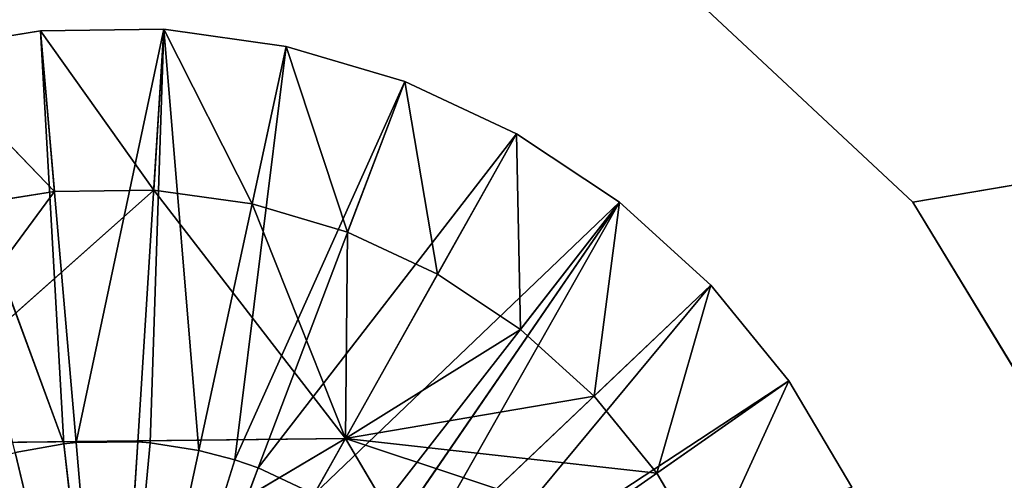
# Model space of a CAD drawing. Extents: x 202 to 257, y 0 to 134.
# Tile 464 of 491: x 228.95 to 231.33, y 129.98 to 131.1. Entities that reach past the tile are written whole.
import ezdxf

# ---------------------------------------------------------------- set-up
doc = ezdxf.new("R2010")
doc.units = 0
doc.header["$LTSCALE"] = 25.4
doc.layers.get('0').update_dxf_attribs({"color": 13, "linetype": 'CONTINUOUS'})

# ---------------------------------------------------------------- blocks, each defined once
blk = doc.blocks.new('MONO-I-KINKIET-7808-7840_S')
at = {"color": 250}
for p, q in [((29.0746, 29.725, 128.2), (27.9427, 27.712, 128.2)), ((29.0746, 29.725, 128.2), (27.9427, 27.712, 128.2)), ((29.6633, 28.7316, 128.2), (27.9427, 27.712, 128.2)), ((29.6633, 28.7316, 128.2), (27.9427, 27.712, 128.2)), ((27.9427, 27.712, 130.7), (27.354, 28.7053, 130.7)), ((27.9427, 27.712, 128.2), (27.354, 28.7053, 128.2)), ((27.354, 28.7053, 128.2), (27.9427, 27.712, 130.7)), ((27.354, 28.7053, 128.2), (27.9427, 27.712, 130.7)), ((27.9427, 27.712, 130.7), (27.354, 28.7053, 130.7)), ((27.9427, 27.712, 128.2), (27.354, 28.7053, 128.2)), ((28.1539, 27.7835, 122.7), (28.5087, 28.7185, 123.2773)), ((28.1539, 27.7835, 122.7), (28.5087, 28.7185, 123.2773)), ((28.5087, 28.7185, 123.2773), (28.2105, 27.764, 122.7)), ((28.5087, 28.7185, 123.2773), (28.2105, 27.764, 122.7)), ((28.5087, 28.7185, 123.2773), (28.2972, 27.7411, 122.7)), ((28.5087, 28.7185, 123.2773), (28.2972, 27.7411, 122.7)), ((28.4155, 27.7228, 122.7), (28.5087, 28.7185, 123.2773)), ((28.4155, 27.7228, 122.7), (28.5087, 28.7185, 123.2773)), ((28.5087, 28.7185, 123.2773), (28.4453, 27.7205, 122.7)), ((28.5087, 28.7185, 123.2773), (28.4453, 27.7205, 122.7)), ((28.5087, 28.7185, 123.2773), (28.6245, 27.7252, 122.7)), ((28.5947, 27.7222, 122.7), (28.5087, 28.7185, 123.2773)), ((28.5087, 28.7185, 123.2773), (28.6245, 27.7252, 122.7)), ((28.5087, 28.7185, 123.2773), (28.7423, 27.7462, 122.7)), ((28.5947, 27.7222, 122.7), (28.5087, 28.7185, 123.2773)), ((28.5087, 28.7185, 123.2773), (28.7423, 27.7462, 122.7)), ((26.8691, 27.5731, 123.7), (27.6889, 28.1458, 122.7)), ((26.8691, 27.5731, 123.7), (27.6889, 28.1458, 122.7)), ((26.8691, 27.5731, 123.7), (27.7064, 28.1215, 122.7)), ((26.8691, 27.5731, 123.7), (27.7064, 28.1215, 122.7)), ((27.0581, 27.3415, 123.7), (27.7064, 28.1215, 122.7)), ((27.0581, 27.3415, 123.7), (27.7064, 28.1215, 122.7)), ((27.0581, 27.3415, 123.7), (27.7834, 28.03, 122.7)), ((27.0581, 27.3415, 123.7), (27.7834, 28.03, 122.7)), ((27.2796, 27.1407, 123.7), (27.7834, 28.03, 122.7)), ((27.2796, 27.1407, 123.7), (27.7834, 28.03, 122.7)), ((27.0661, 28.0035, 130.7), (26.8691, 27.5731, 130.4748)), ((27.0661, 28.0035, 130.7), (26.8691, 27.5731, 130.4748)), ((27.0661, 28.0035, 130.7), (27.9427, 27.712, 130.7)), ((27.0661, 28.0035, 130.7), (27.9427, 27.712, 130.7)), ((27.0661, 28.0035, 130.7), (27.1888, 27.7964, 130.7)), ((27.0661, 28.0035, 130.7), (27.1888, 27.7964, 130.7)), ((27.2796, 27.1407, 123.7), (27.848, 27.9678, 122.7)), ((27.2796, 27.1407, 123.7), (27.848, 27.9678, 122.7)), ((27.8941, 27.9296, 122.7), (27.2796, 27.1407, 123.7)), ((27.8941, 27.9296, 122.7), (27.2796, 27.1407, 123.7)), ((28.0185, 27.8468, 122.7), (27.2796, 27.1407, 123.7)), ((28.0185, 27.8468, 122.7), (27.2796, 27.1407, 123.7)), ((28.0185, 27.8468, 122.7), (27.5284, 26.9752, 123.7)), ((28.0185, 27.8468, 122.7), (27.5284, 26.9752, 123.7)), ((28.0185, 27.8468, 122.7), (28.1539, 27.7835, 122.7)), ((28.0185, 27.8468, 122.7), (28.1539, 27.7835, 122.7)), ((26.7167, 27.8303, 130.4748), (26.8691, 27.5731, 130.4748)), ((26.7167, 27.8303, 123.7), (26.8691, 27.5731, 123.7)), ((26.8691, 27.5731, 123.7), (26.7167, 27.8303, 130.4748)), ((26.8691, 27.5731, 123.7), (26.7167, 27.8303, 130.4748)), ((26.7167, 27.8303, 130.4748), (26.8691, 27.5731, 130.4748)), ((26.7167, 27.8303, 123.7), (26.8691, 27.5731, 123.7)), ((27.1888, 27.7964, 130.7), (26.8691, 27.5731, 130.4748)), ((27.1888, 27.7964, 130.7), (26.8691, 27.5731, 130.4748)), ((27.1888, 27.7964, 130.7), (27.0581, 27.3415, 130.4748)), ((27.1888, 27.7964, 130.7), (27.0581, 27.3415, 130.4748)), ((27.1888, 27.7964, 130.7), (27.9427, 27.712, 130.7)), ((27.1888, 27.7964, 130.7), (27.9427, 27.712, 130.7)), ((27.1888, 27.7964, 130.7), (27.341, 27.61, 130.7)), ((27.1888, 27.7964, 130.7), (27.341, 27.61, 130.7)), ((28.1539, 27.7835, 122.7), (27.5284, 26.9752, 123.7)), ((28.1539, 27.7835, 122.7), (27.5284, 26.9752, 123.7)), ((28.1539, 27.7835, 122.7), (27.7992, 26.8485, 123.7)), ((28.1539, 27.7835, 122.7), (27.7992, 26.8485, 123.7)), ((28.1539, 27.7835, 122.7), (28.2105, 27.764, 122.7)), ((28.1539, 27.7835, 122.7), (28.2105, 27.764, 122.7)), ((28.2105, 27.764, 122.7), (27.7992, 26.8485, 123.7)), ((28.2105, 27.764, 122.7), (27.7992, 26.8485, 123.7)), ((28.2105, 27.764, 122.7), (28.0858, 26.7637, 123.7)), ((28.2105, 27.764, 122.7), (28.0858, 26.7637, 123.7)), ((28.2105, 27.764, 122.7), (28.2972, 27.7411, 122.7)), ((28.2105, 27.764, 122.7), (28.2972, 27.7411, 122.7)), ((28.6245, 27.7252, 122.7), (28.7423, 27.7462, 122.7)), ((28.6245, 27.7252, 122.7), (28.7423, 27.7462, 122.7)), ((26.2156, 27.7225, 129.7), (26.5694, 27.1408, 129.7)), ((26.5694, 27.1408, 130.7), (26.2156, 27.7225, 130.7)), ((26.5694, 27.1408, 129.7), (26.2156, 27.7225, 130.7)), ((26.5694, 27.1408, 130.7), (26.2156, 27.7225, 130.7)), ((26.5694, 27.1408, 129.7), (26.2156, 27.7225, 130.7)), ((26.2156, 27.7225, 129.7), (26.5694, 27.1408, 129.7)), ((29.0974, 27.7251, 130.7), (27.9427, 27.712, 130.7)), ((29.0974, 27.7251, 128.2), (27.9427, 27.712, 128.2)), ((27.9427, 27.712, 128.2), (29.0974, 27.7251, 130.7)), ((27.9427, 27.712, 128.2), (29.0974, 27.7251, 130.7)), ((29.0974, 27.7251, 130.7), (27.9427, 27.712, 130.7)), ((29.0974, 27.7251, 128.2), (27.9427, 27.712, 128.2)), ((28.2972, 27.7411, 122.7), (28.0858, 26.7637, 123.7)), ((28.2972, 27.7411, 122.7), (28.0858, 26.7637, 123.7)), ((28.2972, 27.7411, 122.7), (28.3819, 26.7225, 123.7)), ((28.2972, 27.7411, 122.7), (28.3819, 26.7225, 123.7)), ((28.2972, 27.7411, 122.7), (28.4155, 27.7228, 122.7)), ((28.2972, 27.7411, 122.7), (28.4155, 27.7228, 122.7)), ((28.4155, 27.7228, 122.7), (28.3819, 26.7225, 123.7)), ((28.4155, 27.7228, 122.7), (28.3819, 26.7225, 123.7)), ((28.3819, 26.7225, 123.7), (28.5947, 27.7222, 122.7)), ((28.3819, 26.7225, 123.7), (28.5947, 27.7222, 122.7)), ((28.3819, 26.7225, 123.7), (28.4453, 27.7205, 122.7)), ((28.3819, 26.7225, 123.7), (28.4453, 27.7205, 122.7)), ((28.4066, 27.1117, 130.7), (29.0974, 27.7251, 130.7)), ((28.4066, 27.1117, 130.7), (29.0974, 27.7251, 130.7)), ((28.4155, 27.7228, 122.7), (28.4453, 27.7205, 122.7)), ((28.4155, 27.7228, 122.7), (28.4453, 27.7205, 122.7)), ((28.4453, 27.7205, 122.7), (28.5947, 27.7222, 122.7)), ((28.4453, 27.7205, 122.7), (28.5947, 27.7222, 122.7)), ((28.5947, 27.7222, 122.7), (28.6245, 27.7252, 122.7)), ((28.5947, 27.7222, 122.7), (28.6245, 27.7252, 122.7)), ((28.6808, 26.7259, 123.7), (28.5947, 27.7222, 122.7)), ((28.6808, 26.7259, 123.7), (28.5947, 27.7222, 122.7)), ((28.9759, 26.7738, 123.7), (28.6245, 27.7252, 122.7)), ((28.9759, 26.7738, 123.7), (28.6245, 27.7252, 122.7)), ((28.6808, 26.7259, 123.7), (28.6245, 27.7252, 122.7)), ((28.6808, 26.7259, 123.7), (28.6245, 27.7252, 122.7)), ((28.6472, 27.1145, 130.7), (29.0974, 27.7251, 130.7)), ((28.6472, 27.1145, 130.7), (29.0974, 27.7251, 130.7)), ((27.9427, 27.712, 130.7), (27.341, 27.61, 130.7)), ((27.9427, 27.712, 130.7), (27.341, 27.61, 130.7)), ((27.5192, 27.4484, 130.7), (27.9427, 27.712, 130.7)), ((27.5192, 27.4484, 130.7), (27.9427, 27.712, 130.7)), ((27.7196, 27.3151, 130.7), (27.9427, 27.712, 130.7)), ((27.7196, 27.3151, 130.7), (27.9427, 27.712, 130.7)), ((27.9376, 27.2132, 130.7), (27.9427, 27.712, 130.7)), ((27.9376, 27.2132, 130.7), (27.9427, 27.712, 130.7)), ((28.1683, 27.1449, 130.7), (27.9427, 27.712, 130.7)), ((28.1683, 27.1449, 130.7), (27.9427, 27.712, 130.7)), ((28.4066, 27.1117, 130.7), (27.9427, 27.712, 130.7)), ((28.4066, 27.1117, 130.7), (27.9427, 27.712, 130.7)), ((27.9427, 27.712, 128.2), (27.9427, 27.712, 130.7)), ((27.9427, 27.712, 128.2), (27.9427, 27.712, 130.7)), ((27.341, 27.61, 130.7), (27.0581, 27.3415, 130.4748)), ((27.341, 27.61, 130.7), (27.0581, 27.3415, 130.4748)), ((27.341, 27.61, 130.7), (27.2796, 27.1407, 130.4748)), ((27.341, 27.61, 130.7), (27.2796, 27.1407, 130.4748)), ((27.341, 27.61, 130.7), (27.5192, 27.4484, 130.7)), ((27.341, 27.61, 130.7), (27.5192, 27.4484, 130.7)), ((26.8691, 27.5731, 130.4748), (27.0581, 27.3415, 130.4748)), ((26.8691, 27.5731, 123.7), (26.8691, 27.5731, 130.4748)), ((26.8691, 27.5731, 123.7), (26.8691, 27.5731, 130.4748)), ((26.8691, 27.5731, 123.7), (27.0581, 27.3415, 123.7)), ((27.0581, 27.3415, 123.7), (26.8691, 27.5731, 130.4748)), ((27.0581, 27.3415, 123.7), (26.8691, 27.5731, 130.4748)), ((26.8691, 27.5731, 130.4748), (27.0581, 27.3415, 130.4748)), ((26.8691, 27.5731, 123.7), (27.0581, 27.3415, 123.7)), ((27.5192, 27.4484, 130.7), (27.2796, 27.1407, 130.4748)), ((27.5192, 27.4484, 130.7), (27.2796, 27.1407, 130.4748)), ((27.5192, 27.4484, 130.7), (27.7196, 27.3151, 130.7)), ((27.5284, 26.9752, 130.4748), (27.5192, 27.4484, 130.7)), ((27.5192, 27.4484, 130.7), (27.7196, 27.3151, 130.7)), ((27.5284, 26.9752, 130.4748), (27.5192, 27.4484, 130.7)), ((27.0581, 27.3415, 130.4748), (27.2796, 27.1407, 130.4748)), ((27.0581, 27.3415, 123.7), (27.0581, 27.3415, 130.4748)), ((27.0581, 27.3415, 123.7), (27.0581, 27.3415, 130.4748)), ((27.0581, 27.3415, 123.7), (27.2796, 27.1407, 123.7)), ((27.2796, 27.1407, 123.7), (27.0581, 27.3415, 130.4748)), ((27.2796, 27.1407, 123.7), (27.0581, 27.3415, 130.4748)), ((27.0581, 27.3415, 130.4748), (27.2796, 27.1407, 130.4748)), ((27.0581, 27.3415, 123.7), (27.2796, 27.1407, 123.7)), ((27.7196, 27.3151, 130.7), (27.5284, 26.9752, 130.4748)), ((27.7196, 27.3151, 130.7), (27.5284, 26.9752, 130.4748)), ((27.7196, 27.3151, 130.7), (27.9376, 27.2132, 130.7)), ((27.7196, 27.3151, 130.7), (27.9376, 27.2132, 130.7)), ((27.7196, 27.3151, 130.7), (27.7992, 26.8485, 130.4748)), ((27.7196, 27.3151, 130.7), (27.7992, 26.8485, 130.4748)), ((27.9376, 27.2132, 130.7), (27.7992, 26.8485, 130.4748)), ((27.9376, 27.2132, 130.7), (27.7992, 26.8485, 130.4748)), ((27.9376, 27.2132, 130.7), (28.1683, 27.1449, 130.7)), ((27.9376, 27.2132, 130.7), (28.1683, 27.1449, 130.7)), ((27.9376, 27.2132, 130.7), (28.0858, 26.7637, 130.4748)), ((27.9376, 27.2132, 130.7), (28.0858, 26.7637, 130.4748)), ((28.6472, 27.1145, 130.7), (28.8848, 27.153, 130.7)), ((28.6472, 27.1145, 130.7), (28.8848, 27.153, 130.7)), ((26.5694, 27.1408, 129.7), (9.3087, 24.2185, 129.7)), ((26.5694, 27.1408, 129.7), (9.3087, 24.2185, 129.7)), ((9.3087, 24.2185, 130.7), (26.5694, 27.1408, 130.7)), ((9.3087, 24.2185, 130.7), (26.5694, 27.1408, 130.7)), ((26.5694, 27.1408, 129.7), (27.067, 26.6761, 129.7)), ((27.067, 26.6761, 130.7), (26.5694, 27.1408, 130.7)), ((27.067, 26.6761, 129.7), (26.5694, 27.1408, 130.7)), ((27.067, 26.6761, 130.7), (26.5694, 27.1408, 130.7)), ((27.067, 26.6761, 129.7), (26.5694, 27.1408, 130.7)), ((26.5694, 27.1408, 129.7), (27.067, 26.6761, 129.7)), ((26.5694, 27.1408, 129.7), (26.5694, 27.1408, 130.7)), ((26.5694, 27.1408, 129.7), (26.5694, 27.1408, 130.7)), ((27.2796, 27.1407, 130.4748), (27.5284, 26.9752, 130.4748)), ((27.2796, 27.1407, 123.7), (27.2796, 27.1407, 130.4748)), ((27.2796, 27.1407, 123.7), (27.2796, 27.1407, 130.4748)), ((27.2796, 27.1407, 123.7), (27.5284, 26.9752, 123.7)), ((27.5284, 26.9752, 123.7), (27.2796, 27.1407, 130.4748)), ((27.5284, 26.9752, 123.7), (27.2796, 27.1407, 130.4748)), ((27.2796, 27.1407, 130.4748), (27.5284, 26.9752, 130.4748)), ((27.2796, 27.1407, 123.7), (27.5284, 26.9752, 123.7)), ((28.1683, 27.1449, 130.7), (28.0858, 26.7637, 130.4748)), ((28.1683, 27.1449, 130.7), (28.0858, 26.7637, 130.4748)), ((28.1683, 27.1449, 130.7), (28.4066, 27.1117, 130.7)), ((28.1683, 27.1449, 130.7), (28.4066, 27.1117, 130.7)), ((28.1683, 27.1449, 130.7), (28.3819, 26.7225, 130.4748)), ((28.1683, 27.1449, 130.7), (28.3819, 26.7225, 130.4748)), ((28.4066, 27.1117, 130.7), (28.3819, 26.7225, 130.4748)), ((28.4066, 27.1117, 130.7), (28.3819, 26.7225, 130.4748)), ((28.4066, 27.1117, 130.7), (28.6472, 27.1145, 130.7)), ((28.4066, 27.1117, 130.7), (28.6472, 27.1145, 130.7)), ((28.4066, 27.1117, 130.7), (28.6808, 26.7259, 130.4748)), ((28.4066, 27.1117, 130.7), (28.6808, 26.7259, 130.4748)), ((28.6472, 27.1145, 130.7), (28.9759, 26.7738, 130.4748)), ((28.6472, 27.1145, 130.7), (28.9759, 26.7738, 130.4748)), ((28.6472, 27.1145, 130.7), (28.6808, 26.7259, 130.4748)), ((28.6472, 27.1145, 130.7), (28.6808, 26.7259, 130.4748)), ((27.5284, 26.9752, 130.4748), (27.7992, 26.8485, 130.4748)), ((27.5284, 26.9752, 123.7), (27.5284, 26.9752, 130.4748)), ((27.5284, 26.9752, 123.7), (27.5284, 26.9752, 130.4748)), ((27.5284, 26.9752, 123.7), (27.7992, 26.8485, 123.7)), ((27.7992, 26.8485, 123.7), (27.5284, 26.9752, 130.4748)), ((27.7992, 26.8485, 123.7), (27.5284, 26.9752, 130.4748)), ((27.5284, 26.9752, 130.4748), (27.7992, 26.8485, 130.4748)), ((27.5284, 26.9752, 123.7), (27.7992, 26.8485, 123.7)), ((27.7992, 26.8485, 130.4748), (28.0858, 26.7637, 130.4748)), ((27.7992, 26.8485, 123.7), (27.7992, 26.8485, 130.4748)), ((27.7992, 26.8485, 123.7), (27.7992, 26.8485, 130.4748)), ((27.7992, 26.8485, 123.7), (28.0858, 26.7637, 123.7)), ((28.0858, 26.7637, 123.7), (27.7992, 26.8485, 130.4748)), ((28.0858, 26.7637, 123.7), (27.7992, 26.8485, 130.4748)), ((27.7992, 26.8485, 130.4748), (28.0858, 26.7637, 130.4748)), ((27.7992, 26.8485, 123.7), (28.0858, 26.7637, 123.7)), ((28.6808, 26.7259, 130.4748), (28.9759, 26.7738, 130.4748)), ((28.6808, 26.7259, 123.7), (28.9759, 26.7738, 123.7)), ((28.9759, 26.7738, 123.7), (28.6808, 26.7259, 130.4748)), ((28.9759, 26.7738, 123.7), (28.6808, 26.7259, 130.4748)), ((28.6808, 26.7259, 130.4748), (28.9759, 26.7738, 130.4748)), ((28.6808, 26.7259, 123.7), (28.9759, 26.7738, 123.7)), ((28.0858, 26.7637, 130.4748), (28.3819, 26.7225, 130.4748)), ((28.0858, 26.7637, 123.7), (28.0858, 26.7637, 130.4748)), ((28.0858, 26.7637, 123.7), (28.0858, 26.7637, 130.4748)), ((28.0858, 26.7637, 123.7), (28.3819, 26.7225, 123.7)), ((28.3819, 26.7225, 123.7), (28.0858, 26.7637, 130.4748)), ((28.3819, 26.7225, 123.7), (28.0858, 26.7637, 130.4748)), ((28.0858, 26.7637, 130.4748), (28.3819, 26.7225, 130.4748)), ((28.0858, 26.7637, 123.7), (28.3819, 26.7225, 123.7)), ((28.3819, 26.7225, 130.4748), (28.6808, 26.7259, 130.4748)), ((28.3819, 26.7225, 123.7), (28.6808, 26.7259, 123.7)), ((28.6808, 26.7259, 123.7), (28.3819, 26.7225, 130.4748)), ((28.6808, 26.7259, 123.7), (28.3819, 26.7225, 130.4748)), ((28.3819, 26.7225, 130.4748), (28.6808, 26.7259, 130.4748)), ((28.3819, 26.7225, 123.7), (28.6808, 26.7259, 123.7)), ((28.3819, 26.7225, 123.7), (28.3819, 26.7225, 130.4748)), ((28.3819, 26.7225, 123.7), (28.3819, 26.7225, 130.4748)), ((28.6808, 26.7259, 123.7), (28.6808, 26.7259, 130.4748)), ((28.6808, 26.7259, 123.7), (28.6808, 26.7259, 130.4748))]:
    blk.add_line(p, q, dxfattribs=at)
at = {"color": 7}
mesh = blk.add_polyface(dxfattribs=at)
corners = [(47.7087, 42.4185, 0.7), (47.7087, 24.2185, 0.7), (9.3087, 24.2185, 0.7)]
mesh.append_faces([[corners[k] for k in face] for face in [(0, 1, 2)]], dxfattribs={"color": 7})
mesh = blk.add_polyface(dxfattribs=at)
corners = [(47.7087, 42.4185, 0.7), (9.3087, 24.2185, 0.7), (9.3087, 42.4185, 0.7)]
mesh.append_faces([[corners[k] for k in face] for face in [(0, 1, 2)]], dxfattribs={"color": 7})
mesh = blk.add_polyface(dxfattribs=at)
corners = [(47.7087, 42.4185, 1.7), (9.3087, 42.4185, 1.7), (47.7087, 24.2185, 1.7)]
mesh.append_faces([[corners[k] for k in face] for face in [(0, 1, 2)]], dxfattribs={"color": 7})
mesh = blk.add_polyface(dxfattribs=at)
corners = [(47.7087, 24.2185, 1.7), (9.3087, 42.4185, 1.7), (9.3087, 24.2185, 1.7)]
mesh.append_faces([[corners[k] for k in face] for face in [(0, 1, 2)]], dxfattribs={"color": 7})
mesh = blk.add_polyface(dxfattribs=at)
corners = [(29.0746, 29.725, 128.2), (27.354, 28.7053, 128.2), (27.9427, 27.712, 128.2)]
mesh.append_faces([[corners[k] for k in face] for face in [(0, 1, 2)]], dxfattribs={"color": 7})
mesh = blk.add_polyface(dxfattribs=at)
corners = [(29.6633, 28.7316, 128.2), (29.0746, 29.725, 128.2), (27.9427, 27.712, 128.2)]
mesh.append_faces([[corners[k] for k in face] for face in [(0, 1, 2)]], dxfattribs={"color": 7})
mesh = blk.add_polyface(dxfattribs=at)
corners = [(29.6633, 28.7316, 128.2), (27.9427, 27.712, 128.2), (29.0974, 27.7251, 128.2)]
mesh.append_faces([[corners[k] for k in face] for face in [(0, 1, 2)]], dxfattribs={"color": 7})
mesh = blk.add_polyface(dxfattribs=at)
corners = [(27.9427, 27.712, 130.7), (27.354, 28.7053, 130.7), (27.0661, 28.0035, 130.7)]
mesh.append_faces([[corners[k] for k in face] for face in [(0, 1, 2)]], dxfattribs={"color": 7})
mesh = blk.add_polyface(dxfattribs=at)
corners = [(27.354, 28.7053, 128.2), (27.9427, 27.712, 130.7), (27.9427, 27.712, 128.2)]
mesh.append_faces([[corners[k] for k in face] for face in [(0, 1, 2)]], dxfattribs={"color": 7})
mesh = blk.add_polyface(dxfattribs=at)
corners = [(27.354, 28.7053, 130.7), (27.9427, 27.712, 130.7), (27.354, 28.7053, 128.2)]
mesh.append_faces([[corners[k] for k in face] for face in [(0, 1, 2)]], dxfattribs={"color": 7})
mesh = blk.add_polyface(dxfattribs=at)
corners = [(28.5087, 28.7185, 123.2773), (28.1539, 27.7835, 122.7), (28.0185, 27.8468, 122.7)]
mesh.append_faces([[corners[k] for k in face] for face in [(0, 1, 2)]], dxfattribs={"color": 7})
mesh = blk.add_polyface(dxfattribs=at)
corners = [(28.5087, 28.7185, 123.2773), (28.2105, 27.764, 122.7), (28.1539, 27.7835, 122.7)]
mesh.append_faces([[corners[k] for k in face] for face in [(0, 1, 2)]], dxfattribs={"color": 7})
mesh = blk.add_polyface(dxfattribs=at)
corners = [(28.5087, 28.7185, 123.2773), (28.2972, 27.7411, 122.7), (28.2105, 27.764, 122.7)]
mesh.append_faces([[corners[k] for k in face] for face in [(0, 1, 2)]], dxfattribs={"color": 7})
mesh = blk.add_polyface(dxfattribs=at)
corners = [(28.5087, 28.7185, 123.2773), (28.4155, 27.7228, 122.7), (28.2972, 27.7411, 122.7)]
mesh.append_faces([[corners[k] for k in face] for face in [(0, 1, 2)]], dxfattribs={"color": 7})
mesh = blk.add_polyface(dxfattribs=at)
corners = [(28.5087, 28.7185, 123.2773), (28.4453, 27.7205, 122.7), (28.4155, 27.7228, 122.7)]
mesh.append_faces([[corners[k] for k in face] for face in [(0, 1, 2)]], dxfattribs={"color": 7})
mesh = blk.add_polyface(dxfattribs=at)
corners = [(28.5947, 27.7222, 122.7), (28.4453, 27.7205, 122.7), (28.5087, 28.7185, 123.2773)]
mesh.append_faces([[corners[k] for k in face] for face in [(0, 1, 2)]], dxfattribs={"color": 7})
mesh = blk.add_polyface(dxfattribs=at)
corners = [(28.8846, 27.7918, 122.7), (28.8285, 27.771, 122.7), (28.5087, 28.7185, 123.2773)]
mesh.append_faces([[corners[k] for k in face] for face in [(0, 1, 2)]], dxfattribs={"color": 7})
mesh = blk.add_polyface(dxfattribs=at)
corners = [(28.6245, 27.7252, 122.7), (28.5947, 27.7222, 122.7), (28.5087, 28.7185, 123.2773)]
mesh.append_faces([[corners[k] for k in face] for face in [(0, 1, 2)]], dxfattribs={"color": 7})
mesh = blk.add_polyface(dxfattribs=at)
corners = [(28.7423, 27.7462, 122.7), (28.6245, 27.7252, 122.7), (28.5087, 28.7185, 123.2773)]
mesh.append_faces([[corners[k] for k in face] for face in [(0, 1, 2)]], dxfattribs={"color": 7})
mesh = blk.add_polyface(dxfattribs=at)
corners = [(28.8285, 27.771, 122.7), (28.7423, 27.7462, 122.7), (28.5087, 28.7185, 123.2773)]
mesh.append_faces([[corners[k] for k in face] for face in [(0, 1, 2)]], dxfattribs={"color": 7})
mesh = blk.add_polyface(dxfattribs=at)
corners = [(29.0185, 27.8582, 122.7), (28.8846, 27.7918, 122.7), (28.5087, 28.7185, 123.2773)]
mesh.append_faces([[corners[k] for k in face] for face in [(0, 1, 2)]], dxfattribs={"color": 7})
mesh = blk.add_polyface(dxfattribs=at)
corners = [(27.6889, 28.1458, 122.7), (26.8691, 27.5731, 123.7), (26.7167, 27.8303, 123.7)]
mesh.append_faces([[corners[k] for k in face] for face in [(0, 1, 2)]], dxfattribs={"color": 7})
mesh = blk.add_polyface(dxfattribs=at)
corners = [(27.7064, 28.1215, 122.7), (26.8691, 27.5731, 123.7), (27.6889, 28.1458, 122.7)]
mesh.append_faces([[corners[k] for k in face] for face in [(0, 1, 2)]], dxfattribs={"color": 7})
mesh = blk.add_polyface(dxfattribs=at)
corners = [(27.7064, 28.1215, 122.7), (27.0581, 27.3415, 123.7), (26.8691, 27.5731, 123.7)]
mesh.append_faces([[corners[k] for k in face] for face in [(0, 1, 2)]], dxfattribs={"color": 7})
mesh = blk.add_polyface(dxfattribs=at)
corners = [(27.7834, 28.03, 122.7), (27.0581, 27.3415, 123.7), (27.7064, 28.1215, 122.7)]
mesh.append_faces([[corners[k] for k in face] for face in [(0, 1, 2)]], dxfattribs={"color": 7})
mesh = blk.add_polyface(dxfattribs=at)
corners = [(27.7834, 28.03, 122.7), (27.2796, 27.1407, 123.7), (27.0581, 27.3415, 123.7)]
mesh.append_faces([[corners[k] for k in face] for face in [(0, 1, 2)]], dxfattribs={"color": 7})
mesh = blk.add_polyface(dxfattribs=at)
corners = [(27.848, 27.9678, 122.7), (27.2796, 27.1407, 123.7), (27.7834, 28.03, 122.7)]
mesh.append_faces([[corners[k] for k in face] for face in [(0, 1, 2)]], dxfattribs={"color": 7})
mesh = blk.add_polyface(dxfattribs=at)
corners = [(27.0661, 28.0035, 130.7), (26.7167, 27.8303, 130.4748), (26.8691, 27.5731, 130.4748)]
mesh.append_faces([[corners[k] for k in face] for face in [(0, 1, 2)]], dxfattribs={"color": 7})
mesh = blk.add_polyface(dxfattribs=at)
corners = [(27.1888, 27.7964, 130.7), (27.0661, 28.0035, 130.7), (26.8691, 27.5731, 130.4748)]
mesh.append_faces([[corners[k] for k in face] for face in [(0, 1, 2)]], dxfattribs={"color": 7})
mesh = blk.add_polyface(dxfattribs=at)
corners = [(27.9427, 27.712, 130.7), (27.0661, 28.0035, 130.7), (27.1888, 27.7964, 130.7)]
mesh.append_faces([[corners[k] for k in face] for face in [(0, 1, 2)]], dxfattribs={"color": 7})
mesh = blk.add_polyface(dxfattribs=at)
corners = [(27.8941, 27.9296, 122.7), (27.2796, 27.1407, 123.7), (27.848, 27.9678, 122.7)]
mesh.append_faces([[corners[k] for k in face] for face in [(0, 1, 2)]], dxfattribs={"color": 7})
mesh = blk.add_polyface(dxfattribs=at)
corners = [(28.0185, 27.8468, 122.7), (27.2796, 27.1407, 123.7), (27.8941, 27.9296, 122.7)]
mesh.append_faces([[corners[k] for k in face] for face in [(0, 1, 2)]], dxfattribs={"color": 7})
mesh = blk.add_polyface(dxfattribs=at)
corners = [(28.0185, 27.8468, 122.7), (27.5284, 26.9752, 123.7), (27.2796, 27.1407, 123.7)]
mesh.append_faces([[corners[k] for k in face] for face in [(0, 1, 2)]], dxfattribs={"color": 7})
mesh = blk.add_polyface(dxfattribs=at)
corners = [(28.1539, 27.7835, 122.7), (27.5284, 26.9752, 123.7), (28.0185, 27.8468, 122.7)]
mesh.append_faces([[corners[k] for k in face] for face in [(0, 1, 2)]], dxfattribs={"color": 7})
mesh = blk.add_polyface(dxfattribs=at)
corners = [(26.7167, 27.8303, 123.7), (26.8691, 27.5731, 123.7), (26.7167, 27.8303, 130.4748)]
mesh.append_faces([[corners[k] for k in face] for face in [(0, 1, 2)]], dxfattribs={"color": 7})
mesh = blk.add_polyface(dxfattribs=at)
corners = [(26.7167, 27.8303, 130.4748), (26.8691, 27.5731, 123.7), (26.8691, 27.5731, 130.4748)]
mesh.append_faces([[corners[k] for k in face] for face in [(0, 1, 2)]], dxfattribs={"color": 7})
mesh = blk.add_polyface(dxfattribs=at)
corners = [(27.1888, 27.7964, 130.7), (26.8691, 27.5731, 130.4748), (27.0581, 27.3415, 130.4748)]
mesh.append_faces([[corners[k] for k in face] for face in [(0, 1, 2)]], dxfattribs={"color": 7})
mesh = blk.add_polyface(dxfattribs=at)
corners = [(27.341, 27.61, 130.7), (27.1888, 27.7964, 130.7), (27.0581, 27.3415, 130.4748)]
mesh.append_faces([[corners[k] for k in face] for face in [(0, 1, 2)]], dxfattribs={"color": 7})
mesh = blk.add_polyface(dxfattribs=at)
corners = [(27.9427, 27.712, 130.7), (27.1888, 27.7964, 130.7), (27.341, 27.61, 130.7)]
mesh.append_faces([[corners[k] for k in face] for face in [(0, 1, 2)]], dxfattribs={"color": 7})
mesh = blk.add_polyface(dxfattribs=at)
corners = [(28.1539, 27.7835, 122.7), (27.7992, 26.8485, 123.7), (27.5284, 26.9752, 123.7)]
mesh.append_faces([[corners[k] for k in face] for face in [(0, 1, 2)]], dxfattribs={"color": 7})
mesh = blk.add_polyface(dxfattribs=at)
corners = [(28.2105, 27.764, 122.7), (27.7992, 26.8485, 123.7), (28.1539, 27.7835, 122.7)]
mesh.append_faces([[corners[k] for k in face] for face in [(0, 1, 2)]], dxfattribs={"color": 7})
mesh = blk.add_polyface(dxfattribs=at)
corners = [(28.2105, 27.764, 122.7), (28.0858, 26.7637, 123.7), (27.7992, 26.8485, 123.7)]
mesh.append_faces([[corners[k] for k in face] for face in [(0, 1, 2)]], dxfattribs={"color": 7})
mesh = blk.add_polyface(dxfattribs=at)
corners = [(28.2972, 27.7411, 122.7), (28.0858, 26.7637, 123.7), (28.2105, 27.764, 122.7)]
mesh.append_faces([[corners[k] for k in face] for face in [(0, 1, 2)]], dxfattribs={"color": 7})
mesh = blk.add_polyface(dxfattribs=at)
corners = [(28.9759, 26.7738, 123.7), (28.6245, 27.7252, 122.7), (28.7423, 27.7462, 122.7)]
mesh.append_faces([[corners[k] for k in face] for face in [(0, 1, 2)]], dxfattribs={"color": 7})
mesh = blk.add_polyface(dxfattribs=at)
corners = [(26.5694, 27.1408, 129.7), (9.3087, 24.2185, 129.7), (26.2156, 27.7225, 129.7)]
mesh.append_faces([[corners[k] for k in face] for face in [(0, 1, 2)]], dxfattribs={"color": 7})
mesh = blk.add_polyface(dxfattribs=at)
corners = [(26.5694, 27.1408, 130.7), (26.2156, 27.7225, 130.7), (9.3087, 24.2185, 130.7)]
mesh.append_faces([[corners[k] for k in face] for face in [(0, 1, 2)]], dxfattribs={"color": 7})
mesh = blk.add_polyface(dxfattribs=at)
corners = [(26.2156, 27.7225, 130.7), (26.5694, 27.1408, 130.7), (26.5694, 27.1408, 129.7)]
mesh.append_faces([[corners[k] for k in face] for face in [(0, 1, 2)]], dxfattribs={"color": 7})
mesh = blk.add_polyface(dxfattribs=at)
corners = [(26.2156, 27.7225, 130.7), (26.5694, 27.1408, 129.7), (26.2156, 27.7225, 129.7)]
mesh.append_faces([[corners[k] for k in face] for face in [(0, 1, 2)]], dxfattribs={"color": 7})
mesh = blk.add_polyface(dxfattribs=at)
corners = [(29.0974, 27.7251, 130.7), (27.9427, 27.712, 130.7), (28.4066, 27.1117, 130.7)]
mesh.append_faces([[corners[k] for k in face] for face in [(0, 1, 2)]], dxfattribs={"color": 7})
mesh = blk.add_polyface(dxfattribs=at)
corners = [(29.0974, 27.7251, 130.7), (29.0974, 27.7251, 128.2), (27.9427, 27.712, 128.2)]
mesh.append_faces([[corners[k] for k in face] for face in [(0, 1, 2)]], dxfattribs={"color": 7})
mesh = blk.add_polyface(dxfattribs=at)
corners = [(29.0974, 27.7251, 130.7), (27.9427, 27.712, 128.2), (27.9427, 27.712, 130.7)]
mesh.append_faces([[corners[k] for k in face] for face in [(0, 1, 2)]], dxfattribs={"color": 7})
mesh = blk.add_polyface(dxfattribs=at)
corners = [(28.3819, 26.7225, 123.7), (28.0858, 26.7637, 123.7), (28.2972, 27.7411, 122.7)]
mesh.append_faces([[corners[k] for k in face] for face in [(0, 1, 2)]], dxfattribs={"color": 7})
mesh = blk.add_polyface(dxfattribs=at)
corners = [(28.4155, 27.7228, 122.7), (28.3819, 26.7225, 123.7), (28.2972, 27.7411, 122.7)]
mesh.append_faces([[corners[k] for k in face] for face in [(0, 1, 2)]], dxfattribs={"color": 7})
mesh = blk.add_polyface(dxfattribs=at)
corners = [(28.4453, 27.7205, 122.7), (28.3819, 26.7225, 123.7), (28.4155, 27.7228, 122.7)]
mesh.append_faces([[corners[k] for k in face] for face in [(0, 1, 2)]], dxfattribs={"color": 7})
mesh = blk.add_polyface(dxfattribs=at)
corners = [(28.3819, 26.7225, 123.7), (28.5947, 27.7222, 122.7), (28.6808, 26.7259, 123.7)]
mesh.append_faces([[corners[k] for k in face] for face in [(0, 1, 2)]], dxfattribs={"color": 7})
mesh = blk.add_polyface(dxfattribs=at)
corners = [(28.3819, 26.7225, 123.7), (28.4453, 27.7205, 122.7), (28.5947, 27.7222, 122.7)]
mesh.append_faces([[corners[k] for k in face] for face in [(0, 1, 2)]], dxfattribs={"color": 7})
mesh = blk.add_polyface(dxfattribs=at)
corners = [(29.0974, 27.7251, 130.7), (28.4066, 27.1117, 130.7), (28.6472, 27.1145, 130.7)]
mesh.append_faces([[corners[k] for k in face] for face in [(0, 1, 2)]], dxfattribs={"color": 7})
mesh = blk.add_polyface(dxfattribs=at)
corners = [(28.6808, 26.7259, 123.7), (28.5947, 27.7222, 122.7), (28.6245, 27.7252, 122.7)]
mesh.append_faces([[corners[k] for k in face] for face in [(0, 1, 2)]], dxfattribs={"color": 7})
mesh = blk.add_polyface(dxfattribs=at)
corners = [(28.9759, 26.7738, 123.7), (28.6808, 26.7259, 123.7), (28.6245, 27.7252, 122.7)]
mesh.append_faces([[corners[k] for k in face] for face in [(0, 1, 2)]], dxfattribs={"color": 7})
mesh = blk.add_polyface(dxfattribs=at)
corners = [(29.0974, 27.7251, 130.7), (28.6472, 27.1145, 130.7), (28.8848, 27.153, 130.7)]
mesh.append_faces([[corners[k] for k in face] for face in [(0, 1, 2)]], dxfattribs={"color": 7})
mesh = blk.add_polyface(dxfattribs=at)
corners = [(27.9427, 27.712, 130.7), (27.341, 27.61, 130.7), (27.5192, 27.4484, 130.7)]
mesh.append_faces([[corners[k] for k in face] for face in [(0, 1, 2)]], dxfattribs={"color": 7})
mesh = blk.add_polyface(dxfattribs=at)
corners = [(27.9427, 27.712, 130.7), (27.5192, 27.4484, 130.7), (27.7196, 27.3151, 130.7)]
mesh.append_faces([[corners[k] for k in face] for face in [(0, 1, 2)]], dxfattribs={"color": 7})
mesh = blk.add_polyface(dxfattribs=at)
corners = [(27.9427, 27.712, 130.7), (27.7196, 27.3151, 130.7), (27.9376, 27.2132, 130.7)]
mesh.append_faces([[corners[k] for k in face] for face in [(0, 1, 2)]], dxfattribs={"color": 7})
mesh = blk.add_polyface(dxfattribs=at)
corners = [(28.1683, 27.1449, 130.7), (27.9427, 27.712, 130.7), (27.9376, 27.2132, 130.7)]
mesh.append_faces([[corners[k] for k in face] for face in [(0, 1, 2)]], dxfattribs={"color": 7})
mesh = blk.add_polyface(dxfattribs=at)
corners = [(28.4066, 27.1117, 130.7), (27.9427, 27.712, 130.7), (28.1683, 27.1449, 130.7)]
mesh.append_faces([[corners[k] for k in face] for face in [(0, 1, 2)]], dxfattribs={"color": 7})
mesh = blk.add_polyface(dxfattribs=at)
corners = [(27.341, 27.61, 130.7), (27.0581, 27.3415, 130.4748), (27.2796, 27.1407, 130.4748)]
mesh.append_faces([[corners[k] for k in face] for face in [(0, 1, 2)]], dxfattribs={"color": 7})
mesh = blk.add_polyface(dxfattribs=at)
corners = [(27.5192, 27.4484, 130.7), (27.341, 27.61, 130.7), (27.2796, 27.1407, 130.4748)]
mesh.append_faces([[corners[k] for k in face] for face in [(0, 1, 2)]], dxfattribs={"color": 7})
mesh = blk.add_polyface(dxfattribs=at)
corners = [(26.8691, 27.5731, 123.7), (27.0581, 27.3415, 123.7), (26.8691, 27.5731, 130.4748)]
mesh.append_faces([[corners[k] for k in face] for face in [(0, 1, 2)]], dxfattribs={"color": 7})
mesh = blk.add_polyface(dxfattribs=at)
corners = [(26.8691, 27.5731, 130.4748), (27.0581, 27.3415, 123.7), (27.0581, 27.3415, 130.4748)]
mesh.append_faces([[corners[k] for k in face] for face in [(0, 1, 2)]], dxfattribs={"color": 7})
mesh = blk.add_polyface(dxfattribs=at)
corners = [(27.5284, 26.9752, 130.4748), (27.5192, 27.4484, 130.7), (27.2796, 27.1407, 130.4748)]
mesh.append_faces([[corners[k] for k in face] for face in [(0, 1, 2)]], dxfattribs={"color": 7})
mesh = blk.add_polyface(dxfattribs=at)
corners = [(27.7196, 27.3151, 130.7), (27.5192, 27.4484, 130.7), (27.5284, 26.9752, 130.4748)]
mesh.append_faces([[corners[k] for k in face] for face in [(0, 1, 2)]], dxfattribs={"color": 7})
mesh = blk.add_polyface(dxfattribs=at)
corners = [(27.0581, 27.3415, 130.4748), (27.0581, 27.3415, 123.7), (27.2796, 27.1407, 123.7)]
mesh.append_faces([[corners[k] for k in face] for face in [(0, 1, 2)]], dxfattribs={"color": 7})
mesh = blk.add_polyface(dxfattribs=at)
corners = [(27.0581, 27.3415, 130.4748), (27.2796, 27.1407, 123.7), (27.2796, 27.1407, 130.4748)]
mesh.append_faces([[corners[k] for k in face] for face in [(0, 1, 2)]], dxfattribs={"color": 7})
mesh = blk.add_polyface(dxfattribs=at)
corners = [(27.7992, 26.8485, 130.4748), (27.7196, 27.3151, 130.7), (27.5284, 26.9752, 130.4748)]
mesh.append_faces([[corners[k] for k in face] for face in [(0, 1, 2)]], dxfattribs={"color": 7})
mesh = blk.add_polyface(dxfattribs=at)
corners = [(27.9376, 27.2132, 130.7), (27.7196, 27.3151, 130.7), (27.7992, 26.8485, 130.4748)]
mesh.append_faces([[corners[k] for k in face] for face in [(0, 1, 2)]], dxfattribs={"color": 7})
mesh = blk.add_polyface(dxfattribs=at)
corners = [(28.0858, 26.7637, 130.4748), (27.9376, 27.2132, 130.7), (27.7992, 26.8485, 130.4748)]
mesh.append_faces([[corners[k] for k in face] for face in [(0, 1, 2)]], dxfattribs={"color": 7})
mesh = blk.add_polyface(dxfattribs=at)
corners = [(28.1683, 27.1449, 130.7), (27.9376, 27.2132, 130.7), (28.0858, 26.7637, 130.4748)]
mesh.append_faces([[corners[k] for k in face] for face in [(0, 1, 2)]], dxfattribs={"color": 7})
mesh = blk.add_polyface(dxfattribs=at)
corners = [(28.9759, 26.7738, 130.4748), (28.8848, 27.153, 130.7), (28.6472, 27.1145, 130.7)]
mesh.append_faces([[corners[k] for k in face] for face in [(0, 1, 2)]], dxfattribs={"color": 7})
mesh = blk.add_polyface(dxfattribs=at)
corners = [(27.067, 26.6761, 129.7), (9.3087, 24.2185, 129.7), (26.5694, 27.1408, 129.7)]
mesh.append_faces([[corners[k] for k in face] for face in [(0, 1, 2)]], dxfattribs={"color": 7})
mesh = blk.add_polyface(dxfattribs=at)
corners = [(27.067, 26.6761, 130.7), (26.5694, 27.1408, 130.7), (9.3087, 24.2185, 130.7)]
mesh.append_faces([[corners[k] for k in face] for face in [(0, 1, 2)]], dxfattribs={"color": 7})
mesh = blk.add_polyface(dxfattribs=at)
corners = [(27.067, 26.6761, 130.7), (27.067, 26.6761, 129.7), (26.5694, 27.1408, 130.7)]
mesh.append_faces([[corners[k] for k in face] for face in [(0, 1, 2)]], dxfattribs={"color": 7})
mesh = blk.add_polyface(dxfattribs=at)
corners = [(26.5694, 27.1408, 130.7), (27.067, 26.6761, 129.7), (26.5694, 27.1408, 129.7)]
mesh.append_faces([[corners[k] for k in face] for face in [(0, 1, 2)]], dxfattribs={"color": 7})
mesh = blk.add_polyface(dxfattribs=at)
corners = [(27.2796, 27.1407, 130.4748), (27.2796, 27.1407, 123.7), (27.5284, 26.9752, 123.7)]
mesh.append_faces([[corners[k] for k in face] for face in [(0, 1, 2)]], dxfattribs={"color": 7})
mesh = blk.add_polyface(dxfattribs=at)
corners = [(27.2796, 27.1407, 130.4748), (27.5284, 26.9752, 123.7), (27.5284, 26.9752, 130.4748)]
mesh.append_faces([[corners[k] for k in face] for face in [(0, 1, 2)]], dxfattribs={"color": 7})
mesh = blk.add_polyface(dxfattribs=at)
corners = [(28.3819, 26.7225, 130.4748), (28.1683, 27.1449, 130.7), (28.0858, 26.7637, 130.4748)]
mesh.append_faces([[corners[k] for k in face] for face in [(0, 1, 2)]], dxfattribs={"color": 7})
mesh = blk.add_polyface(dxfattribs=at)
corners = [(28.4066, 27.1117, 130.7), (28.1683, 27.1449, 130.7), (28.3819, 26.7225, 130.4748)]
mesh.append_faces([[corners[k] for k in face] for face in [(0, 1, 2)]], dxfattribs={"color": 7})
mesh = blk.add_polyface(dxfattribs=at)
corners = [(28.6808, 26.7259, 130.4748), (28.4066, 27.1117, 130.7), (28.3819, 26.7225, 130.4748)]
mesh.append_faces([[corners[k] for k in face] for face in [(0, 1, 2)]], dxfattribs={"color": 7})
mesh = blk.add_polyface(dxfattribs=at)
corners = [(28.6808, 26.7259, 130.4748), (28.6472, 27.1145, 130.7), (28.4066, 27.1117, 130.7)]
mesh.append_faces([[corners[k] for k in face] for face in [(0, 1, 2)]], dxfattribs={"color": 7})
mesh = blk.add_polyface(dxfattribs=at)
corners = [(28.9759, 26.7738, 130.4748), (28.6472, 27.1145, 130.7), (28.6808, 26.7259, 130.4748)]
mesh.append_faces([[corners[k] for k in face] for face in [(0, 1, 2)]], dxfattribs={"color": 7})
mesh = blk.add_polyface(dxfattribs=at)
corners = [(27.5284, 26.9752, 130.4748), (27.5284, 26.9752, 123.7), (27.7992, 26.8485, 123.7)]
mesh.append_faces([[corners[k] for k in face] for face in [(0, 1, 2)]], dxfattribs={"color": 7})
mesh = blk.add_polyface(dxfattribs=at)
corners = [(27.5284, 26.9752, 130.4748), (27.7992, 26.8485, 123.7), (27.7992, 26.8485, 130.4748)]
mesh.append_faces([[corners[k] for k in face] for face in [(0, 1, 2)]], dxfattribs={"color": 7})
mesh = blk.add_polyface(dxfattribs=at)
corners = [(27.7992, 26.8485, 130.4748), (27.7992, 26.8485, 123.7), (28.0858, 26.7637, 123.7)]
mesh.append_faces([[corners[k] for k in face] for face in [(0, 1, 2)]], dxfattribs={"color": 7})
mesh = blk.add_polyface(dxfattribs=at)
corners = [(27.7992, 26.8485, 130.4748), (28.0858, 26.7637, 123.7), (28.0858, 26.7637, 130.4748)]
mesh.append_faces([[corners[k] for k in face] for face in [(0, 1, 2)]], dxfattribs={"color": 7})
mesh = blk.add_polyface(dxfattribs=at)
corners = [(28.6808, 26.7259, 130.4748), (28.6808, 26.7259, 123.7), (28.9759, 26.7738, 123.7)]
mesh.append_faces([[corners[k] for k in face] for face in [(0, 1, 2)]], dxfattribs={"color": 7})
mesh = blk.add_polyface(dxfattribs=at)
corners = [(28.6808, 26.7259, 130.4748), (28.9759, 26.7738, 123.7), (28.9759, 26.7738, 130.4748)]
mesh.append_faces([[corners[k] for k in face] for face in [(0, 1, 2)]], dxfattribs={"color": 7})
mesh = blk.add_polyface(dxfattribs=at)
corners = [(28.0858, 26.7637, 130.4748), (28.0858, 26.7637, 123.7), (28.3819, 26.7225, 123.7)]
mesh.append_faces([[corners[k] for k in face] for face in [(0, 1, 2)]], dxfattribs={"color": 7})
mesh = blk.add_polyface(dxfattribs=at)
corners = [(28.0858, 26.7637, 130.4748), (28.3819, 26.7225, 123.7), (28.3819, 26.7225, 130.4748)]
mesh.append_faces([[corners[k] for k in face] for face in [(0, 1, 2)]], dxfattribs={"color": 7})
mesh = blk.add_polyface(dxfattribs=at)
corners = [(28.3819, 26.7225, 130.4748), (28.3819, 26.7225, 123.7), (28.6808, 26.7259, 123.7)]
mesh.append_faces([[corners[k] for k in face] for face in [(0, 1, 2)]], dxfattribs={"color": 7})
mesh = blk.add_polyface(dxfattribs=at)
corners = [(28.3819, 26.7225, 130.4748), (28.6808, 26.7259, 123.7), (28.6808, 26.7259, 130.4748)]
mesh.append_faces([[corners[k] for k in face] for face in [(0, 1, 2)]], dxfattribs={"color": 7})

msp = doc.modelspace()

# ---------------------------------------------------------------- block references
at = {"color": 0, "rotation": 180}
msp.add_blockref('MONO-I-KINKIET-7808-7840_S', (257.6789, 157.7954, -1.2506), dxfattribs=at)

doc.saveas('drawing.dxf')
